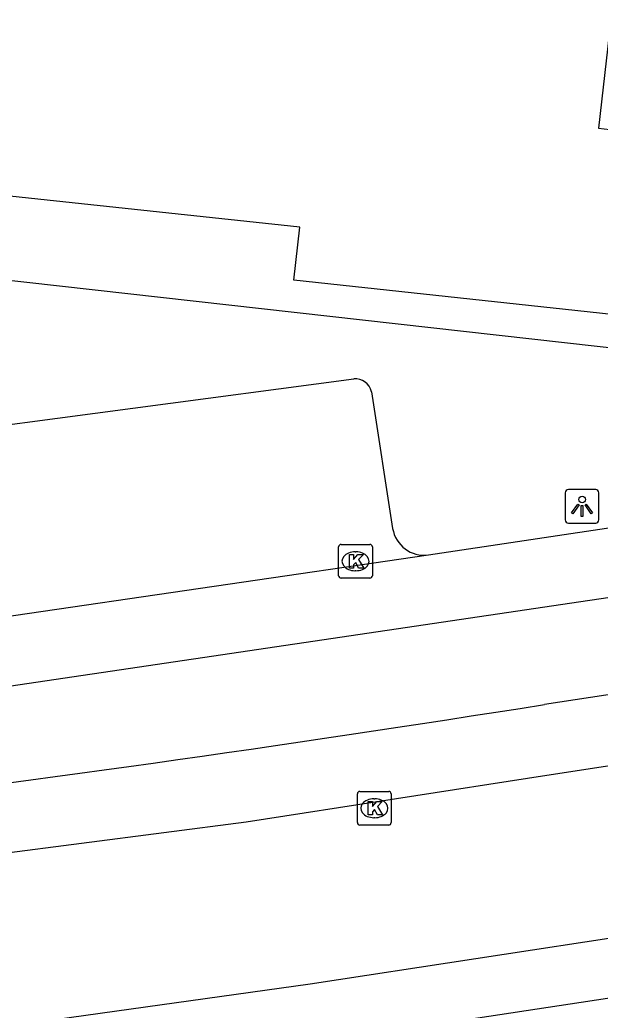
# Model space of a CAD drawing. Extents: x 162026 to 163499, y 387297 to 388169.
# Drawn here: x 162442.94 to 162460.15, y 387525.8 to 387555.14 of the extents above; entities that cross this region are included whole.
import ezdxf

# ---------------------------------------------------------------- set-up
doc = ezdxf.new("R2010")
doc.units = 0
for name, color, linetype in [('IMGEO_Kolk', 7, 'Continuous'), ('IMGEO_Lichtpunt', 7, 'Continuous'), ('IMGEO_Pand', 7, 'Continuous'), ('IMGEO_Rijbaan_lokaal_gesloten', 7, 'Continuous'), ('IMGEO_Voetpad_open', 7, 'Continuous')]:
    doc.layers.add(name, color=color, linetype=linetype)

msp = doc.modelspace()

# ---------------------------------------------------------------- linework, layer by layer
at = {"layer": 'IMGEO_Kolk'}
for p, q in [((162452.464, 387539.602), (162453.316, 387539.602)), ((162452.389, 387538.676), (162452.389, 387539.528)), ((162452.877, 387539.382), (162452.902, 387539.382)), ((162453.39, 387539.528), (162453.39, 387538.676)), ((162452.9, 387538.822), (162452.875, 387538.822)), ((162453.316, 387538.602), (162452.464, 387538.602)), ((162453.022, 387532.286), (162453.874, 387532.286)), ((162452.947, 387531.36), (162452.947, 387532.212)), ((162453.435, 387532.066), (162453.46, 387532.066)), ((162453.948, 387532.212), (162453.948, 387531.36)), ((162453.458, 387531.506), (162453.433, 387531.506)), ((162453.874, 387531.286), (162453.022, 387531.286))]:
    msp.add_line(p, q, dxfattribs=at)
for points in [[(162452.464, 387539.602), (162453.316, 387539.602)], [(162452.389, 387538.676), (162452.389, 387539.528)], [(162452.71, 387539.302), (162452.833, 387539.302), (162452.833, 387539.151), (162452.963, 387539.302), (162453.127, 387539.302), (162452.981, 387539.151), (162453.134, 387538.902), (162452.982, 387538.902), (162452.897, 387539.066), (162452.833, 387538.999), (162452.833, 387538.902), (162452.71, 387538.902), (162452.71, 387539.302)], [(162453.39, 387539.528), (162453.39, 387538.676)], [(162453.316, 387538.602), (162452.464, 387538.602)], [(162453.022, 387532.286), (162453.874, 387532.286)], [(162452.947, 387531.36), (162452.947, 387532.212)], [(162453.268, 387531.986), (162453.391, 387531.986), (162453.391, 387531.835), (162453.521, 387531.986), (162453.685, 387531.986), (162453.539, 387531.835), (162453.692, 387531.586), (162453.54, 387531.586), (162453.455, 387531.75), (162453.391, 387531.683), (162453.391, 387531.586), (162453.268, 387531.586), (162453.268, 387531.986)], [(162453.948, 387532.212), (162453.948, 387531.36)], [(162453.874, 387531.286), (162453.022, 387531.286)]]:
    msp.add_lwpolyline(points, dxfattribs=at)
for centre, start, end in [((162452.466, 387539.526), 91.552, 178.448), ((162452.466, 387539.526), 91.552, 178.448), ((162453.314, 387539.526), 1.552, 88.448), ((162453.314, 387539.526), 1.552, 88.448), ((162452.466, 387538.678), 181.552, 268.448), ((162452.466, 387538.678), 181.552, 268.448), ((162453.314, 387538.678), 271.552, 358.448), ((162453.314, 387538.678), 271.552, 358.448), ((162453.024, 387532.21), 91.552, 178.448), ((162453.024, 387532.21), 91.552, 178.448), ((162453.872, 387532.21), 1.552, 88.448), ((162453.872, 387532.21), 1.552, 88.448), ((162453.024, 387531.362), 181.552, 268.448), ((162453.024, 387531.362), 181.552, 268.448), ((162453.872, 387531.362), 271.552, 358.448), ((162453.872, 387531.362), 271.552, 358.448)]:
    msp.add_arc(centre, 0.0765, start, end, dxfattribs=at)
for centre, major_axis, ratio, start_param, end_param in [((162452.876, 387539.102), (-0.387, 0.002), 0.722429, 4.712389, 7.853982), ((162452.901, 387539.102), (-0.39, 0.002), 0.717154, 1.570796, 4.712389), ((162453.434, 387531.786), (-0.387, 0.002), 0.722429, 4.712389, 7.853982), ((162453.459, 387531.786), (-0.39, 0.002), 0.717154, 1.570796, 4.712389)]:
    msp.add_ellipse(centre, major_axis=major_axis, ratio=ratio, start_param=start_param, end_param=end_param, dxfattribs=at)
at = {"layer": 'IMGEO_Lichtpunt'}
for p, q in [((162459.109, 387541.134), (162459.109, 387540.327)), ((162459.109, 387541.134), (162459.109, 387540.327)), ((162460.011, 387541.229), (162459.203, 387541.229)), ((162460.011, 387541.229), (162459.203, 387541.229)), ((162460.105, 387540.327), (162460.105, 387541.134)), ((162460.105, 387540.327), (162460.105, 387541.134)), ((162459.203, 387540.233), (162460.011, 387540.233)), ((162459.203, 387540.233), (162460.011, 387540.233))]:
    msp.add_line(p, q, dxfattribs=at)
for points in [[(162459.483, 387540.798), (162459.522, 387540.77), (162459.334, 387540.508), (162459.296, 387540.535), (162459.483, 387540.798)], [(162459.585, 387540.75), (162459.632, 387540.75), (162459.632, 387540.428), (162459.585, 387540.428), (162459.585, 387540.75)], [(162459.695, 387540.77), (162459.733, 387540.797), (162459.92, 387540.535), (162459.881, 387540.507), (162459.695, 387540.77)]]:
    msp.add_lwpolyline(points, dxfattribs=at)
msp.add_circle((162459.608, 387540.932), 0.0994, dxfattribs=at)
for centre, start, end in [((162459.203, 387541.134), 90, 180), ((162459.203, 387541.134), 90, 180), ((162460.011, 387541.134), 0, 90), ((162460.011, 387541.134), 0, 90), ((162459.203, 387540.327), 180, 270), ((162459.203, 387540.327), 180, 270), ((162460.011, 387540.327), 270, 0), ((162460.011, 387540.327), 270, 360)]:
    msp.add_arc(centre, 0.0946, start, end, dxfattribs=at)
at = {"layer": 'IMGEO_Pand'}
msp.add_lwpolyline([(162460.459, 387555.144), (162460.094, 387551.931), (162461.441, 387551.78), (162460.859, 387546.372), (162451.057, 387547.428), (162451.236, 387548.998), (162426.349, 387551.659), (162426.443, 387552.418), (162422.521, 387552.837)], dxfattribs=at)
at = {"layer": 'IMGEO_Rijbaan_lokaal_gesloten'}
for points in [[(162509.699, 387545.576), (162462.843, 387538.385), (162442.063, 387535.314)], [(162510.113, 387542.815), (162466.934, 387536.14), (162458.496, 387534.86)], [(162455.051, 387539.289), (162460.922, 387540.172)], [(162427.67, 387528.537), (162449.646, 387531.38), (162458.56, 387532.765), (162465.776, 387533.871), (162478.839, 387536.086), (162504.387, 387539.815)], [(162425.981, 387535.434), (162442.334, 387537.438), (162455.051, 387539.289)]]:
    msp.add_lwpolyline(points, dxfattribs=at)
msp.add_arc((162352.622, 388203.401), 676.873, 277.01262, 278.998953, dxfattribs=at)
at = {"layer": 'IMGEO_Voetpad_open'}
for points in [[(162462.355, 387547.672), (162462.082, 387545.236), (162422.177, 387549.714)], [(162426.522, 387541.005), (162426.621, 387541.03), (162452.84, 387544.504)], [(162453.364, 387544.126), (162453.991, 387540.076)], [(162503.773, 387534.618), (162466.278, 387528.829), (162451.546, 387526.573), (162443.548, 387525.456), (162430.879, 387523.851), (162429.355, 387523.666), (162428.912, 387523.794), (162428.713, 387524.114), (162428.142, 387528.164)], [(162478.98, 387520.947), (162479.234, 387523.65), (162478.939, 387525.698), (162478.478, 387528.899), (162450.917, 387524.717), (162443.278, 387523.558), (162443.693, 387520.479), (162443.8, 387519.686)]]:
    msp.add_lwpolyline(points, dxfattribs=at)
for centre, radius, start, end in [((162452.883, 387544.011), 0.495, 13.4607, 94.9279), ((162454.928, 387540.23), 0.949, 189.3576, 277.4581)]:
    msp.add_arc(centre, radius, start, end, dxfattribs=at)

doc.saveas('drawing.dxf')
